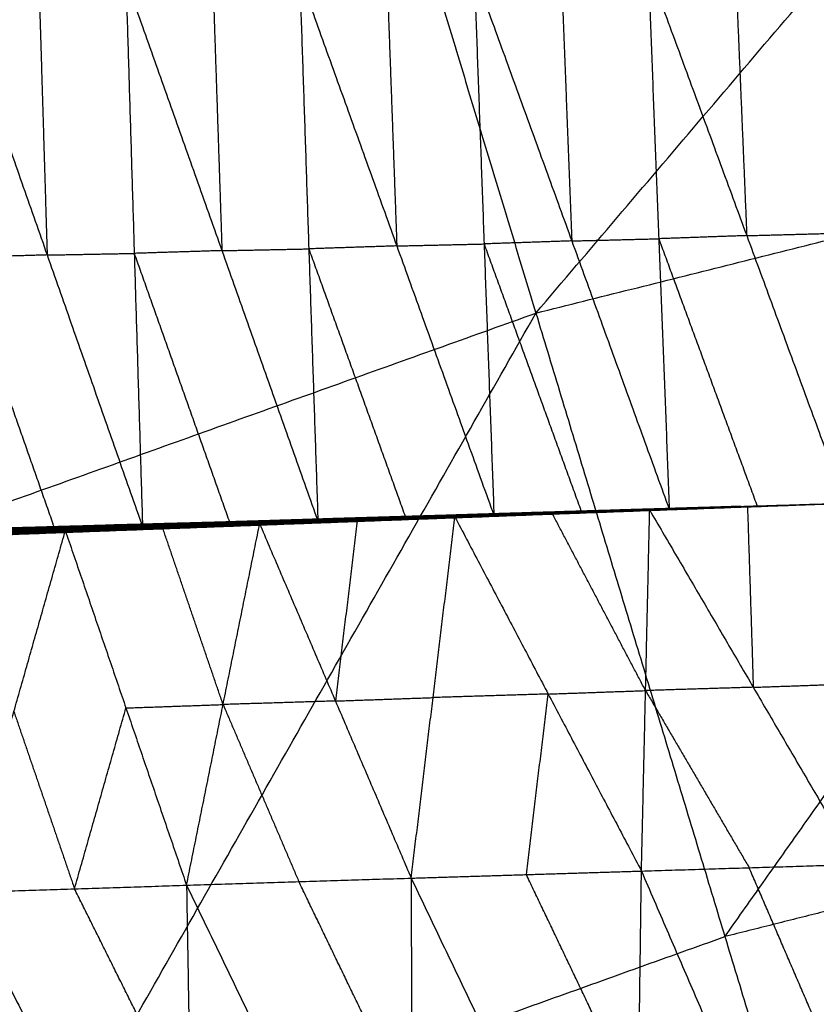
# Model space of a CAD drawing. Header units: millimetres. Extents: x -106 to 110, y -96 to 120.
# Tile 407 of 656: x -24.29 to -20.27, y 85.96 to 90.92. Entities that reach past the tile are written whole.
import ezdxf

# ---------------------------------------------------------------- set-up
doc = ezdxf.new("R2010")
doc.units = ezdxf.units.MM
doc.header["$MEASUREMENT"] = 0
doc.layers.add('Default', color=7, linetype='Continuous', true_color=0x000000)

msp = doc.modelspace()

# ---------------------------------------------------------------- linework, layer by layer
at = {"layer": 'Default'}
for points in [[(-21.6857, 89.4404, 5.5886), (-18.4059, 93.2926, 6.2709), (-15.126, 97.1447, 6.9532)], [(-29.1674, 86.7634, 5.5886), (-26.2809, 90.9185, 6.2709), (-23.3945, 95.0736, 6.9532)], [(-23.3945, 95.0736, 6.9532), (-22.5401, 92.257, 6.2709), (-21.6857, 89.4404, 5.5886)], [(-26.2809, 90.9185, 6.2709), (-24.4105, 91.5877, 6.2709), (-22.5401, 92.257, 6.2709)], [(-21.6857, 89.4404, 5.5886), (-17.8316, 90.4058, 5.5886), (-13.9776, 91.3712, 5.5886)], [(-21.5579, 91.1677, 0.9908), (-21.5313, 90.4859, 1.3157), (-21.5047, 89.8041, 1.6406)], [(-21.1194, 91.1787, 0.965), (-21.0663, 89.8151, 1.6148), (-21.0132, 88.4514, 2.2647)], [(-21.1194, 91.1787, 0.965), (-20.6229, 89.8307, 1.5918), (-20.1263, 88.4826, 2.2187)], [(-20.6799, 91.1907, 0.9402), (-20.6514, 90.5107, 1.266), (-20.6229, 89.8307, 1.5918)], [(-23.7515, 91.1185, 1.131), (-23.7098, 89.7413, 1.7755), (-23.668, 88.364, 2.42)], [(-23.7515, 91.1185, 1.131), (-23.2678, 89.7551, 1.7481), (-22.7841, 88.3917, 2.3652)], [(-23.3138, 91.1276, 1.1013), (-23.2908, 90.4413, 1.4247), (-23.2678, 89.7551, 1.7481)], [(-22.876, 91.1366, 1.0717), (-22.83, 89.7641, 1.7184), (-22.7841, 88.3917, 2.3652)], [(-22.876, 91.1366, 1.0717), (-22.3865, 89.7788, 1.6925), (-21.8969, 88.421, 2.3134)], [(-22.4362, 91.1467, 1.0441), (-22.4113, 90.4627, 1.3683), (-22.3865, 89.7788, 1.6925)], [(-21.9963, 91.1567, 1.0166), (-21.9466, 89.7889, 1.665), (-21.8969, 88.421, 2.3134)], [(-21.9963, 91.1567, 1.0166), (-21.5047, 89.8041, 1.6406), (-21.0132, 88.4514, 2.2647)], [(-24.6293, 91.1024, 1.1959), (-24.1487, 89.7332, 1.808), (-23.668, 88.364, 2.42)], [(-24.1904, 91.1105, 1.1635), (-24.1695, 90.4219, 1.4857), (-24.1487, 89.7332, 1.808)], [(-20.733, 86.2997, 5.1322), (-19.2823, 88.3528, 5.3604), (-17.8316, 90.4058, 5.5886)], [(-20.6229, 89.8307, 1.5918), (-20.8446, 89.8229, 1.6033), (-21.0663, 89.8151, 1.6148)], [(-20.6229, 89.8307, 1.5918), (-20.4031, 89.8366, 1.5794), (-20.1833, 89.8426, 1.567)], [(-22.3865, 89.7788, 1.6925), (-22.6083, 89.7715, 1.7055), (-22.83, 89.7641, 1.7184)], [(-22.3865, 89.7788, 1.6925), (-22.1665, 89.7838, 1.6787), (-21.9466, 89.7889, 1.665)], [(-21.5047, 89.8041, 1.6406), (-21.7257, 89.7965, 1.6528), (-21.9466, 89.7889, 1.665)], [(-21.9466, 89.7889, 1.665), (-21.7008, 89.1125, 1.977), (-21.455, 88.4362, 2.289)], [(-21.5047, 89.8041, 1.6406), (-21.2855, 89.8096, 1.6277), (-21.0663, 89.8151, 1.6148)], [(-21.0663, 89.8151, 1.6148), (-20.818, 89.141, 1.9283), (-20.5697, 88.467, 2.2417)], [(-24.1487, 89.7332, 1.808), (-24.3697, 89.7268, 1.8225), (-24.5907, 89.7205, 1.837)], [(-24.1487, 89.7332, 1.808), (-23.9292, 89.7373, 1.7917), (-23.7098, 89.7413, 1.7755)], [(-23.2678, 89.7551, 1.7481), (-23.4888, 89.7482, 1.7618), (-23.7098, 89.7413, 1.7755)], [(-23.7098, 89.7413, 1.7755), (-23.4679, 89.0596, 2.084), (-23.226, 88.3778, 2.3926)], [(-23.2678, 89.7551, 1.7481), (-23.0489, 89.7596, 1.7333), (-22.83, 89.7641, 1.7184)], [(-22.83, 89.7641, 1.7184), (-22.5853, 89.0852, 2.0288), (-22.3405, 88.4063, 2.3393)], [(-24.5907, 89.7205, 1.837), (-24.3504, 89.0358, 2.143), (-24.1101, 88.3512, 2.449)], [(-29.1674, 86.7634, 5.5886), (-25.4265, 88.1019, 5.5886), (-21.6857, 89.4404, 5.5886)], [(-26.6554, 80.6991, 4.6759), (-24.1705, 85.0697, 5.1322), (-21.6857, 89.4404, 5.5886)], [(-21.6857, 89.4404, 5.5886), (-20.733, 86.2997, 5.1322), (-19.7802, 83.159, 4.6759)], [(-21.2116, 88.443, 2.2668), (-20.669, 88.4628, 2.2428), (-20.1263, 88.4826, 2.2187)], [(-21.2001, 88.4454, 2.2602), (-20.6632, 88.464, 2.2394), (-20.1263, 88.4826, 2.2187)], [(-21.1903, 88.4484, 2.2581), (-20.6583, 88.4655, 2.2384), (-20.1263, 88.4826, 2.2187)], [(-21.1861, 88.45, 2.2582), (-20.6562, 88.4663, 2.2384), (-20.1263, 88.4826, 2.2187)], [(-21.1823, 88.4511, 2.2593), (-20.6543, 88.4669, 2.239), (-20.1263, 88.4826, 2.2187)], [(-21.179, 88.4513, 2.2619), (-20.6526, 88.467, 2.2403), (-20.1263, 88.4826, 2.2187)], [(-21.1761, 88.4504, 2.2655), (-20.6512, 88.4665, 2.2421), (-20.1263, 88.4826, 2.2187)], [(-21.112, 88.4478, 2.2701), (-20.6192, 88.4652, 2.2444), (-20.1263, 88.4826, 2.2187)], [(-21.0132, 88.4514, 2.2647), (-20.5697, 88.467, 2.2417), (-20.1263, 88.4826, 2.2187)], [(-22.2954, 88.4024, 2.3251), (-21.7037, 88.4251, 2.2976), (-21.112, 88.4478, 2.2701)], [(-22.2954, 88.4024, 2.3251), (-21.7535, 88.4227, 2.2959), (-21.2116, 88.443, 2.2668)], [(-22.2737, 88.4064, 2.3156), (-21.7369, 88.4259, 2.2879), (-21.2001, 88.4454, 2.2602)], [(-22.2737, 88.4064, 2.3156), (-21.7427, 88.4247, 2.2912), (-21.2116, 88.443, 2.2668)], [(-22.255, 88.4125, 2.3127), (-21.7227, 88.4305, 2.2854), (-21.1903, 88.4484, 2.2581)], [(-22.255, 88.4125, 2.3127), (-21.7276, 88.4289, 2.2864), (-21.2001, 88.4454, 2.2602)], [(-22.2468, 88.4159, 2.3126), (-21.7164, 88.4329, 2.2854), (-21.1861, 88.45, 2.2582)], [(-22.2468, 88.4159, 2.3126), (-21.7186, 88.4322, 2.2854), (-21.1903, 88.4484, 2.2581)], [(-21.7127, 88.4343, 2.2861), (-21.9779, 88.4258, 2.2997), (-22.2431, 88.4172, 2.3134)], [(-22.2394, 88.4186, 2.3141), (-21.7108, 88.4348, 2.2867), (-21.1823, 88.4511, 2.2593)], [(-22.2394, 88.4186, 2.3141), (-21.7127, 88.4343, 2.2861), (-21.1861, 88.45, 2.2582)], [(-21.7075, 88.4353, 2.2885), (-21.9718, 88.4272, 2.3022), (-22.236, 88.419, 2.3159)], [(-22.2327, 88.4195, 2.3176), (-21.7058, 88.4354, 2.2898), (-21.179, 88.4513, 2.2619)], [(-22.2327, 88.4195, 2.3176), (-21.7075, 88.4353, 2.2885), (-21.1823, 88.4511, 2.2593)], [(-21.7028, 88.4348, 2.2923), (-21.9663, 88.4269, 2.3062), (-22.2297, 88.4189, 2.3201)], [(-22.2267, 88.4184, 2.3226), (-21.7028, 88.4348, 2.2923), (-21.179, 88.4513, 2.2619)], [(-22.2267, 88.4184, 2.3226), (-21.7014, 88.4344, 2.2941), (-21.1761, 88.4504, 2.2655)], [(-22.0936, 88.4133, 2.3246), (-21.6028, 88.4305, 2.2973), (-21.112, 88.4478, 2.2701)], [(-21.5365, 88.4357, 2.2894), (-21.7992, 88.4277, 2.3037), (-22.0618, 88.4197, 2.318)], [(-21.8969, 88.421, 2.3134), (-21.455, 88.4362, 2.289), (-21.0132, 88.4514, 2.2647)], [(-21.8969, 88.421, 2.3134), (-21.5365, 88.4357, 2.2894), (-21.1761, 88.4504, 2.2655)], [(-21.7427, 88.4247, 2.2912), (-21.4743, 88.4345, 2.2774), (-21.2059, 88.4442, 2.2635)], [(-21.2059, 88.4442, 2.2635), (-21.4714, 88.435, 2.2757), (-21.7369, 88.4259, 2.2879)], [(-21.7276, 88.4289, 2.2864), (-21.4614, 88.4379, 2.2728), (-21.1952, 88.4469, 2.2591)], [(-21.1952, 88.4469, 2.2591), (-21.4589, 88.4387, 2.2723), (-21.7227, 88.4305, 2.2854)], [(-21.7186, 88.4322, 2.2854), (-21.4534, 88.4407, 2.2717), (-21.1882, 88.4492, 2.2581)], [(-21.1882, 88.4492, 2.2581), (-21.4523, 88.4411, 2.2718), (-21.7164, 88.4329, 2.2854)], [(-21.7164, 88.4329, 2.2854), (-21.7146, 88.4336, 2.2858), (-21.7127, 88.4343, 2.2861)], [(-21.7127, 88.4343, 2.2861), (-21.4485, 88.4424, 2.2724), (-21.1842, 88.4505, 2.2588)], [(-21.1842, 88.4505, 2.2588), (-21.4475, 88.4427, 2.2727), (-21.7108, 88.4348, 2.2867)], [(-21.7108, 88.4348, 2.2867), (-21.7092, 88.4351, 2.2876), (-21.7075, 88.4353, 2.2885)], [(-21.7075, 88.4353, 2.2885), (-21.4441, 88.4433, 2.2746), (-21.1806, 88.4512, 2.2606)], [(-21.1806, 88.4512, 2.2606), (-21.4432, 88.4433, 2.2752), (-21.7058, 88.4354, 2.2898)], [(-21.7058, 88.4354, 2.2898), (-21.7043, 88.4351, 2.291), (-21.7028, 88.4348, 2.2923)], [(-21.7037, 88.4251, 2.2976), (-21.4328, 88.4353, 2.283), (-21.1618, 88.4454, 2.2685)], [(-21.7028, 88.4348, 2.2923), (-21.4402, 88.4429, 2.278), (-21.1775, 88.4509, 2.2637)], [(-21.1775, 88.4509, 2.2637), (-21.4395, 88.4426, 2.2789), (-21.7014, 88.4344, 2.2941)], [(-21.7014, 88.4344, 2.2941), (-21.6189, 88.4351, 2.2917), (-21.5365, 88.4357, 2.2894)], [(-21.5365, 88.4357, 2.2894), (-21.3156, 88.4433, 2.2773), (-21.0946, 88.4509, 2.2651)], [(-21.0946, 88.4509, 2.2651), (-21.2748, 88.4436, 2.2771), (-21.455, 88.4362, 2.289)], [(-21.2116, 88.443, 2.2668), (-21.1618, 88.4454, 2.2685), (-21.112, 88.4478, 2.2701)], [(-21.2116, 88.443, 2.2668), (-21.2059, 88.4442, 2.2635), (-21.2001, 88.4454, 2.2602)], [(-20.6632, 88.464, 2.2394), (-20.9345, 88.4541, 2.2515), (-21.2059, 88.4442, 2.2635)], [(-21.2001, 88.4454, 2.2602), (-21.1952, 88.4469, 2.2591), (-21.1903, 88.4484, 2.2581)], [(-20.6583, 88.4655, 2.2384), (-20.9268, 88.4562, 2.2487), (-21.1952, 88.4469, 2.2591)], [(-21.1903, 88.4484, 2.2581), (-21.1882, 88.4492, 2.2581), (-21.1861, 88.45, 2.2582)], [(-20.6562, 88.4663, 2.2384), (-20.9222, 88.4577, 2.2483), (-21.1882, 88.4492, 2.2581)], [(-21.1861, 88.45, 2.2582), (-21.1842, 88.4505, 2.2588), (-21.1823, 88.4511, 2.2593)], [(-20.6543, 88.4669, 2.239), (-20.9193, 88.4587, 2.2489), (-21.1842, 88.4505, 2.2588)], [(-21.1823, 88.4511, 2.2593), (-21.1806, 88.4512, 2.2606), (-21.179, 88.4513, 2.2619)], [(-20.6526, 88.467, 2.2403), (-20.9166, 88.4591, 2.2505), (-21.1806, 88.4512, 2.2606)], [(-21.179, 88.4513, 2.2619), (-21.1775, 88.4509, 2.2637), (-21.1761, 88.4504, 2.2655)], [(-20.6512, 88.4665, 2.2421), (-20.9144, 88.4587, 2.2529), (-21.1775, 88.4509, 2.2637)], [(-21.1761, 88.4504, 2.2655), (-21.0946, 88.4509, 2.2651), (-21.0132, 88.4514, 2.2647)], [(-20.669, 88.4628, 2.2428), (-20.9154, 88.4541, 2.2556), (-21.1618, 88.4454, 2.2685)], [(-21.1535, 86.6302, -0.0297), (-21.1328, 87.539, 1.1202), (-21.112, 88.4478, 2.2701)], [(-21.112, 88.4478, 2.2701), (-20.59, 87.5556, 1.096), (-20.0679, 86.6634, -0.078)], [(-20.5697, 88.467, 2.2417), (-20.8322, 88.459, 2.2534), (-21.0946, 88.4509, 2.2651)], [(-20.6192, 88.4652, 2.2444), (-20.6441, 88.464, 2.2436), (-20.669, 88.4628, 2.2428)], [(-20.669, 88.4628, 2.2428), (-20.6661, 88.4634, 2.2411), (-20.6632, 88.464, 2.2394)], [(-20.6632, 88.464, 2.2394), (-20.6608, 88.4648, 2.2389), (-20.6583, 88.4655, 2.2384)], [(-20.6583, 88.4655, 2.2384), (-20.6573, 88.4659, 2.2384), (-20.6562, 88.4663, 2.2384)], [(-20.6562, 88.4663, 2.2384), (-20.6552, 88.4666, 2.2387), (-20.6543, 88.4669, 2.239)], [(-20.6543, 88.4669, 2.239), (-20.6535, 88.4669, 2.2397), (-20.6526, 88.467, 2.2403)], [(-20.6526, 88.467, 2.2403), (-20.6519, 88.4667, 2.2412), (-20.6512, 88.4665, 2.2421)], [(-20.6512, 88.4665, 2.2421), (-20.6105, 88.4668, 2.2419), (-20.5697, 88.467, 2.2417)], [(-20.6192, 88.4652, 2.2444), (-20.6046, 88.0104, 1.6702), (-20.59, 87.5556, 1.096)], [(-24.5521, 88.3385, 2.4781), (-23.9141, 88.3627, 2.4325), (-23.2761, 88.387, 2.3869)], [(-24.3493, 88.355, 2.4473), (-23.822, 88.3705, 2.4127), (-23.2947, 88.386, 2.378)], [(-24.3364, 88.3584, 2.451), (-23.8106, 88.3732, 2.4164), (-23.2848, 88.388, 2.3818)], [(-24.3364, 88.3584, 2.451), (-23.8155, 88.3722, 2.4145), (-23.2947, 88.386, 2.378)], [(-24.3251, 88.3578, 2.4562), (-23.8049, 88.3729, 2.419), (-23.2848, 88.388, 2.3818)], [(-24.3251, 88.3578, 2.4562), (-23.8006, 88.3724, 2.4216), (-23.2761, 88.387, 2.3869)], [(-23.8275, 88.3683, 2.4121), (-23.5638, 88.3761, 2.3948), (-23.3002, 88.3838, 2.3774)], [(-23.3002, 88.3838, 2.3774), (-23.5611, 88.3772, 2.3951), (-23.822, 88.3705, 2.4127)], [(-23.8155, 88.3722, 2.4145), (-23.5526, 88.3796, 2.3972), (-23.2897, 88.387, 2.3799)], [(-23.2897, 88.387, 2.3799), (-23.5502, 88.3801, 2.3981), (-23.8106, 88.3732, 2.4164)], [(-23.8049, 88.3729, 2.419), (-23.5427, 88.3802, 2.4017), (-23.2804, 88.3875, 2.3843)], [(-23.2804, 88.3875, 2.3843), (-23.5405, 88.38, 2.403), (-23.8006, 88.3724, 2.4216)], [(-23.668, 88.364, 2.42), (-23.226, 88.3778, 2.3926), (-22.7841, 88.3917, 2.3652)], [(-23.668, 88.364, 2.42), (-23.472, 88.3755, 2.4034), (-23.2761, 88.387, 2.3869)], [(-23.472, 88.3755, 2.4034), (-23.251, 88.3824, 2.3898), (-23.0301, 88.3893, 2.3761)], [(-23.378, 88.3616, 2.3906), (-22.7358, 88.3874, 2.3576), (-22.0936, 88.4133, 2.3246)], [(-23.378, 88.3616, 2.3906), (-22.8367, 88.382, 2.3578), (-22.2954, 88.4024, 2.3251)], [(-22.8205, 88.3847, 2.3527), (-23.0911, 88.3745, 2.369), (-23.3618, 88.3643, 2.3854)], [(-23.3456, 88.367, 2.3803), (-22.8096, 88.3867, 2.348), (-22.2737, 88.4064, 2.3156)], [(-23.3456, 88.367, 2.3803), (-22.8205, 88.3847, 2.3527), (-22.2954, 88.4024, 2.3251)], [(-22.7957, 88.3913, 2.3464), (-23.0637, 88.3815, 2.3626), (-23.3317, 88.3716, 2.3788)], [(-23.3178, 88.3763, 2.3772), (-22.7864, 88.3944, 2.345), (-22.255, 88.4125, 2.3127)], [(-23.3178, 88.3763, 2.3772), (-22.7957, 88.3913, 2.3464), (-22.2737, 88.4064, 2.3156)], [(-22.7803, 88.3971, 2.3448), (-23.046, 88.388, 2.3609), (-23.3117, 88.379, 2.377)], [(-23.3056, 88.3816, 2.3769), (-22.7762, 88.3988, 2.3447), (-22.2468, 88.4159, 2.3126)], [(-23.3056, 88.3816, 2.3769), (-22.7803, 88.3971, 2.3448), (-22.255, 88.4125, 2.3127)], [(-23.3056, 88.3816, 2.3769), (-23.3002, 88.3838, 2.3774), (-23.2947, 88.386, 2.378)], [(-22.7707, 88.401, 2.3453), (-23.0355, 88.3924, 2.3614), (-23.3002, 88.3838, 2.3774)], [(-23.2947, 88.386, 2.378), (-22.767, 88.4023, 2.3461), (-22.2394, 88.4186, 2.3141)], [(-23.2947, 88.386, 2.378), (-22.7707, 88.401, 2.3453), (-22.2468, 88.4159, 2.3126)], [(-23.2947, 88.386, 2.378), (-23.2897, 88.387, 2.3799), (-23.2848, 88.388, 2.3818)], [(-22.7621, 88.4033, 2.3479), (-23.0259, 88.3951, 2.3639), (-23.2897, 88.387, 2.3799)], [(-23.2848, 88.388, 2.3818), (-22.7587, 88.4038, 2.3497), (-22.2327, 88.4195, 2.3176)], [(-23.2848, 88.388, 2.3818), (-22.7621, 88.4033, 2.3479), (-22.2394, 88.4186, 2.3141)], [(-23.2848, 88.388, 2.3818), (-23.2804, 88.3875, 2.3843), (-23.2761, 88.387, 2.3869)], [(-22.7544, 88.4033, 2.3523), (-23.0174, 88.3954, 2.3683), (-23.2804, 88.3875, 2.3843)], [(-23.2761, 88.387, 2.3869), (-22.7544, 88.4033, 2.3523), (-22.2327, 88.4195, 2.3176)], [(-23.2761, 88.387, 2.3869), (-22.7514, 88.4027, 2.3548), (-22.2267, 88.4184, 2.3226)], [(-23.2761, 88.387, 2.3869), (-23.0301, 88.3893, 2.3761), (-22.7841, 88.3917, 2.3652)], [(-23.2279, 88.3701, 2.3865), (-22.9068, 88.3831, 2.37), (-22.5857, 88.396, 2.3535)], [(-22.7358, 88.3874, 2.3576), (-22.9818, 88.3788, 2.3721), (-23.2279, 88.3701, 2.3865)], [(-23.0301, 88.3893, 2.3761), (-23.128, 88.3836, 2.3843), (-23.226, 88.3778, 2.3926)], [(-23.0778, 88.3787, 2.3825), (-22.5857, 88.396, 2.3535), (-22.0936, 88.4133, 2.3246)], [(-23.0301, 88.3893, 2.3761), (-22.8907, 88.396, 2.3654), (-22.7514, 88.4027, 2.3548)], [(-22.8367, 88.382, 2.3578), (-22.7862, 88.3847, 2.3577), (-22.7358, 88.3874, 2.3576)], [(-22.8367, 88.382, 2.3578), (-22.8286, 88.3834, 2.3552), (-22.8205, 88.3847, 2.3527)], [(-22.8205, 88.3847, 2.3527), (-22.5525, 88.3946, 2.3365), (-22.2846, 88.4044, 2.3203)], [(-22.2846, 88.4044, 2.3203), (-22.5471, 88.3955, 2.3342), (-22.8096, 88.3867, 2.348)], [(-22.8096, 88.3867, 2.348), (-22.8027, 88.389, 2.3472), (-22.7957, 88.3913, 2.3464)], [(-22.7957, 88.3913, 2.3464), (-22.53, 88.4004, 2.3303), (-22.2643, 88.4094, 2.3142)], [(-22.2643, 88.4094, 2.3142), (-22.5254, 88.4019, 2.3296), (-22.7864, 88.3944, 2.345)], [(-22.7864, 88.3944, 2.345), (-22.7833, 88.3957, 2.3449), (-22.7803, 88.3971, 2.3448)], [(-22.7841, 88.3917, 2.3652), (-22.3405, 88.4063, 2.3393), (-21.8969, 88.421, 2.3134)], [(-22.7841, 88.3917, 2.3652), (-22.5054, 88.405, 2.3439), (-22.2267, 88.4184, 2.3226)], [(-22.7803, 88.3971, 2.3448), (-22.5156, 88.4057, 2.3287), (-22.2509, 88.4142, 2.3127)], [(-22.2509, 88.4142, 2.3127), (-22.5136, 88.4065, 2.3287), (-22.7762, 88.3988, 2.3447)], [(-22.7762, 88.3988, 2.3447), (-22.7735, 88.3999, 2.345), (-22.7707, 88.401, 2.3453)], [(-22.7707, 88.401, 2.3453), (-22.5069, 88.4091, 2.3293), (-22.2431, 88.4172, 2.3134)], [(-22.2431, 88.4172, 2.3134), (-22.5051, 88.4098, 2.3297), (-22.767, 88.4023, 2.3461)], [(-22.767, 88.4023, 2.3461), (-22.7646, 88.4028, 2.347), (-22.7621, 88.4033, 2.3479)], [(-22.7621, 88.4033, 2.3479), (-22.4991, 88.4112, 2.3319), (-22.236, 88.419, 2.3159)], [(-22.236, 88.419, 2.3159), (-22.4974, 88.4114, 2.3328), (-22.7587, 88.4038, 2.3497)], [(-22.7587, 88.4038, 2.3497), (-22.7565, 88.4035, 2.351), (-22.7544, 88.4033, 2.3523)], [(-22.7544, 88.4033, 2.3523), (-22.492, 88.4111, 2.3362), (-22.2297, 88.4189, 2.3201)], [(-22.2297, 88.4189, 2.3201), (-22.4905, 88.4108, 2.3374), (-22.7514, 88.4027, 2.3548)], [(-22.7514, 88.4027, 2.3548), (-22.6284, 88.4039, 2.3493), (-22.5054, 88.405, 2.3439)], [(-22.7358, 88.3874, 2.3576), (-22.4652, 88.3976, 2.3412), (-22.1945, 88.4078, 2.3248)], [(-22.5857, 88.396, 2.3535), (-22.6408, 87.9413, 1.7786), (-22.6959, 87.4865, 1.2036)], [(-22.5054, 88.405, 2.3439), (-22.2836, 88.4124, 2.3309), (-22.0618, 88.4197, 2.318)], [(-22.0618, 88.4197, 2.318), (-22.2011, 88.413, 2.3286), (-22.3405, 88.4063, 2.3393)], [(-22.3139, 86.5944, 0.0247), (-22.2038, 87.5038, 1.1746), (-22.0936, 88.4133, 2.3246)], [(-22.2954, 88.4024, 2.3251), (-22.1945, 88.4078, 2.3248), (-22.0936, 88.4133, 2.3246)], [(-22.2954, 88.4024, 2.3251), (-22.2846, 88.4044, 2.3203), (-22.2737, 88.4064, 2.3156)], [(-21.7427, 88.4247, 2.2912), (-22.0136, 88.4145, 2.3058), (-22.2846, 88.4044, 2.3203)], [(-22.2737, 88.4064, 2.3156), (-22.2643, 88.4094, 2.3142), (-22.255, 88.4125, 2.3127)], [(-21.7276, 88.4289, 2.2864), (-21.996, 88.4192, 2.3003), (-22.2643, 88.4094, 2.3142)], [(-22.255, 88.4125, 2.3127), (-22.2509, 88.4142, 2.3127), (-22.2468, 88.4159, 2.3126)], [(-21.7186, 88.4322, 2.2854), (-21.9847, 88.4232, 2.299), (-22.2509, 88.4142, 2.3127)], [(-22.2468, 88.4159, 2.3126), (-22.2431, 88.4172, 2.3134), (-22.2394, 88.4186, 2.3141)], [(-22.2394, 88.4186, 2.3141), (-22.236, 88.419, 2.3159), (-22.2327, 88.4195, 2.3176)], [(-22.2327, 88.4195, 2.3176), (-22.2297, 88.4189, 2.3201), (-22.2267, 88.4184, 2.3226)], [(-22.2267, 88.4184, 2.3226), (-22.0618, 88.4197, 2.318), (-21.8969, 88.421, 2.3134)], [(-22.1945, 88.4078, 2.3248), (-21.8987, 88.4192, 2.3111), (-21.6028, 88.4305, 2.2973)], [(-21.7037, 88.4251, 2.2976), (-21.9491, 88.4165, 2.3112), (-22.1945, 88.4078, 2.3248)], [(-22.0936, 88.4133, 2.3246), (-21.6235, 87.5217, 1.1474), (-21.1535, 86.6302, -0.0297)], [(-21.7535, 88.4227, 2.2959), (-21.7286, 88.4239, 2.2968), (-21.7037, 88.4251, 2.2976)], [(-21.7535, 88.4227, 2.2959), (-21.7481, 88.4237, 2.2936), (-21.7427, 88.4247, 2.2912)], [(-21.7369, 88.4259, 2.2879), (-21.7322, 88.4274, 2.2872), (-21.7276, 88.4289, 2.2864)], [(-21.7227, 88.4305, 2.2854), (-21.7206, 88.4313, 2.2854), (-21.7186, 88.4322, 2.2854)], [(-21.1328, 87.539, 1.1202), (-21.3678, 87.9848, 1.7088), (-21.6028, 88.4305, 2.2973)], [(-25.0355, 88.3095, 2.5081), (-24.5463, 88.3269, 2.4759), (-24.057, 88.3442, 2.4436)], [(-24.5755, 86.522, 0.1464), (-24.3163, 87.4331, 1.295), (-24.057, 88.3442, 2.4436)], [(-24.5521, 88.3385, 2.4781), (-24.1101, 88.3512, 2.449), (-23.668, 88.364, 2.42)], [(-24.4589, 88.3209, 2.4607), (-23.7684, 88.3498, 2.4216), (-23.0778, 88.3787, 2.3825)], [(-24.4589, 88.3209, 2.4607), (-23.9184, 88.3413, 2.4256), (-23.378, 88.3616, 2.3906)], [(-24.4589, 88.3209, 2.4607), (-24.258, 88.3326, 2.4522), (-24.057, 88.3442, 2.4436)], [(-24.4386, 88.3481, 2.4671), (-24.1196, 88.3603, 2.4444), (-23.8006, 88.3724, 2.4216)], [(-23.9141, 88.3627, 2.4325), (-24.1763, 88.3554, 2.4498), (-24.4386, 88.3481, 2.4671)], [(-23.8971, 88.3449, 2.4203), (-24.1673, 88.3347, 2.4379), (-24.4375, 88.3245, 2.4554)], [(-24.4161, 88.3281, 2.4501), (-23.8809, 88.3475, 2.4152), (-23.3456, 88.367, 2.3803)], [(-24.4161, 88.3281, 2.4501), (-23.8971, 88.3449, 2.4203), (-23.378, 88.3616, 2.3906)], [(-23.8625, 88.354, 2.4138), (-24.1302, 88.3443, 2.4312), (-24.3978, 88.3346, 2.4487)], [(-24.3795, 88.341, 2.4472), (-23.8486, 88.3587, 2.4122), (-23.3178, 88.3763, 2.3772)], [(-24.3795, 88.341, 2.4472), (-23.8625, 88.354, 2.4138), (-23.3456, 88.367, 2.3803)], [(-23.8407, 88.3624, 2.4119), (-24.1061, 88.3536, 2.4294), (-24.3716, 88.3448, 2.4469)], [(-24.3636, 88.3486, 2.4465), (-23.8346, 88.3651, 2.4117), (-23.3056, 88.3816, 2.3769)], [(-24.3636, 88.3486, 2.4465), (-23.8407, 88.3624, 2.4119), (-23.3178, 88.3763, 2.3772)], [(-23.8275, 88.3683, 2.4121), (-24.092, 88.36, 2.4295), (-24.3565, 88.3518, 2.4469)], [(-24.3493, 88.355, 2.4473), (-23.8275, 88.3683, 2.4121), (-23.3056, 88.3816, 2.3769)], [(-23.8155, 88.3722, 2.4145), (-24.0792, 88.3644, 2.4318), (-24.3428, 88.3567, 2.4492)], [(-23.8049, 88.3729, 2.419), (-24.0678, 88.3655, 2.4363), (-24.3307, 88.3581, 2.4536)], [(-24.258, 88.3326, 2.4522), (-23.9127, 88.347, 2.4326), (-23.5674, 88.3615, 2.4131)], [(-23.7684, 88.3498, 2.4216), (-24.0132, 88.3412, 2.4369), (-24.258, 88.3326, 2.4522)], [(-24.1101, 88.3512, 2.449), (-24.0121, 88.357, 2.4408), (-23.9141, 88.3627, 2.4325)], [(-24.057, 88.3442, 2.4436), (-23.5674, 88.3615, 2.4131), (-23.0778, 88.3787, 2.3825)], [(-24.057, 88.3442, 2.4436), (-23.7516, 87.4515, 1.263), (-23.4462, 86.5587, 0.0824)], [(-23.9184, 88.3413, 2.4256), (-23.8434, 88.3455, 2.4236), (-23.7684, 88.3498, 2.4216)], [(-23.9184, 88.3413, 2.4256), (-23.9077, 88.3431, 2.423), (-23.8971, 88.3449, 2.4203)], [(-23.9141, 88.3627, 2.4325), (-23.6931, 88.3691, 2.418), (-23.472, 88.3755, 2.4034)], [(-23.8971, 88.3449, 2.4203), (-23.6294, 88.3546, 2.4029), (-23.3618, 88.3643, 2.3854)], [(-23.3618, 88.3643, 2.3854), (-23.6213, 88.3559, 2.4003), (-23.8809, 88.3475, 2.4152)], [(-23.8809, 88.3475, 2.4152), (-23.8717, 88.3508, 2.4145), (-23.8625, 88.354, 2.4138)], [(-23.8625, 88.354, 2.4138), (-23.5971, 88.3628, 2.3963), (-23.3317, 88.3716, 2.3788)], [(-23.3317, 88.3716, 2.3788), (-23.5902, 88.3651, 2.3955), (-23.8486, 88.3587, 2.4122)], [(-23.8486, 88.3587, 2.4122), (-23.8447, 88.3605, 2.412), (-23.8407, 88.3624, 2.4119)], [(-23.8407, 88.3624, 2.4119), (-23.5762, 88.3707, 2.3945), (-23.3117, 88.379, 2.377)], [(-23.3117, 88.379, 2.377), (-23.5732, 88.372, 2.3944), (-23.8346, 88.3651, 2.4117)], [(-23.8346, 88.3651, 2.4117), (-23.8311, 88.3667, 2.4119), (-23.8275, 88.3683, 2.4121)], [(-23.822, 88.3705, 2.4127), (-23.8188, 88.3713, 2.4136), (-23.8155, 88.3722, 2.4145)], [(-23.8106, 88.3732, 2.4164), (-23.8078, 88.373, 2.4177), (-23.8049, 88.3729, 2.419)], [(-23.7684, 88.3498, 2.4216), (-23.4981, 88.36, 2.4041), (-23.2279, 88.3701, 2.3865)], [(-23.262, 87.4687, 1.2325), (-23.4147, 87.9151, 1.8228), (-23.5674, 88.3615, 2.4131)], [(-23.4462, 86.5587, 0.0824), (-23.262, 87.4687, 1.2325), (-23.0778, 88.3787, 2.3825)], [(-23.378, 88.3616, 2.3906), (-23.2279, 88.3701, 2.3865), (-23.0778, 88.3787, 2.3825)], [(-23.378, 88.3616, 2.3906), (-23.3618, 88.3643, 2.3854), (-23.3456, 88.367, 2.3803)], [(-23.3456, 88.367, 2.3803), (-23.3317, 88.3716, 2.3788), (-23.3178, 88.3763, 2.3772)], [(-23.3178, 88.3763, 2.3772), (-23.3117, 88.379, 2.377), (-23.3056, 88.3816, 2.3769)], [(-23.0778, 88.3787, 2.3825), (-22.6959, 87.4865, 1.2036), (-22.3139, 86.5944, 0.0247)], [(-24.258, 88.3326, 2.4522), (-24.5026, 88.3239, 2.4683), (-24.7472, 88.3152, 2.4844)], [(-20.59, 87.5556, 1.096), (-20.8614, 87.5473, 1.1081), (-21.1328, 87.539, 1.1202)], [(-20.59, 87.5556, 1.096), (-20.3436, 87.5643, 1.0832), (-20.0971, 87.573, 1.0703)], [(-22.6959, 87.4865, 1.2036), (-22.4498, 87.4952, 1.1891), (-22.2038, 87.5038, 1.1746)], [(-21.6235, 87.5217, 1.1474), (-21.9137, 87.5128, 1.161), (-22.2038, 87.5038, 1.1746)], [(-21.7337, 86.6123, -0.0025), (-21.6786, 87.067, 0.5725), (-21.6235, 87.5217, 1.1474)], [(-21.6235, 87.5217, 1.1474), (-21.3782, 87.5304, 1.1338), (-21.1328, 87.539, 1.1202)], [(-21.1328, 87.539, 1.1202), (-20.8717, 87.0929, 0.5332), (-20.6107, 86.6468, -0.0539)], [(-24.0108, 86.5404, 0.1144), (-23.8812, 86.9959, 0.6887), (-23.7516, 87.4515, 1.263)], [(-23.7516, 87.4515, 1.263), (-23.5068, 87.4601, 1.2477), (-23.262, 87.4687, 1.2325)], [(-22.6959, 87.4865, 1.2036), (-22.9789, 87.4776, 1.218), (-23.262, 87.4687, 1.2325)], [(-23.262, 87.4687, 1.2325), (-23.071, 87.0226, 0.643), (-22.8801, 86.5766, 0.0536)], [(-24.3163, 87.4331, 1.295), (-24.1636, 86.9867, 0.7047), (-24.0108, 86.5404, 0.1144)], [(-16.8789, 87.2651, 5.1322), (-18.8059, 86.7824, 5.1322), (-20.733, 86.2997, 5.1322)], [(-21.1535, 86.6302, -0.0297), (-20.6107, 86.6468, -0.0539), (-20.0679, 86.6634, -0.078)], [(-22.3139, 86.5944, 0.0247), (-21.7337, 86.6123, -0.0025), (-21.1535, 86.6302, -0.0297)], [(-21.17, 85.4321, -0.7278), (-21.4519, 86.0222, -0.3652), (-21.7337, 86.6123, -0.0025)], [(-21.1866, 84.2339, -1.4259), (-21.17, 85.4321, -0.7278), (-21.1535, 86.6302, -0.0297)], [(-21.1535, 86.6302, -0.0297), (-20.6429, 85.4463, -0.7466), (-20.1324, 84.2624, -1.4634)], [(-20.1002, 85.4629, -0.7707), (-20.3554, 86.0548, -0.4123), (-20.6107, 86.6468, -0.0539)], [(-24.5755, 86.522, 0.1464), (-24.0108, 86.5404, 0.1144), (-23.4462, 86.5587, 0.0824)], [(-23.4462, 86.5587, 0.0824), (-22.8801, 86.5766, 0.0536), (-22.3139, 86.5944, 0.0247)], [(-23.4462, 86.5587, 0.0824), (-23.4256, 85.367, -0.6302), (-23.4051, 84.1752, -1.3428)], [(-23.4462, 86.5587, 0.0824), (-22.8779, 85.3814, -0.6516), (-22.3096, 84.2041, -1.3856)], [(-22.3118, 85.3993, -0.6804), (-22.5959, 85.9879, -0.3134), (-22.8801, 86.5766, 0.0536)], [(-22.3139, 86.5944, 0.0247), (-22.3118, 85.3993, -0.6804), (-22.3096, 84.2041, -1.3856)], [(-22.3139, 86.5944, 0.0247), (-21.7503, 85.4142, -0.7006), (-21.1866, 84.2339, -1.4259)], [(-24.5755, 86.522, 0.1464), (-23.9903, 85.3486, -0.5982), (-23.4051, 84.1752, -1.3428)], [(-23.4256, 85.367, -0.6302), (-23.7182, 85.9537, -0.2579), (-24.0108, 86.5404, 0.1144)], [(-24.1705, 85.0697, 5.1322), (-22.4517, 85.6847, 5.1322), (-20.733, 86.2997, 5.1322)]]:
    msp.add_open_spline(points, degree=2, dxfattribs=at)

doc.saveas('drawing.dxf')
